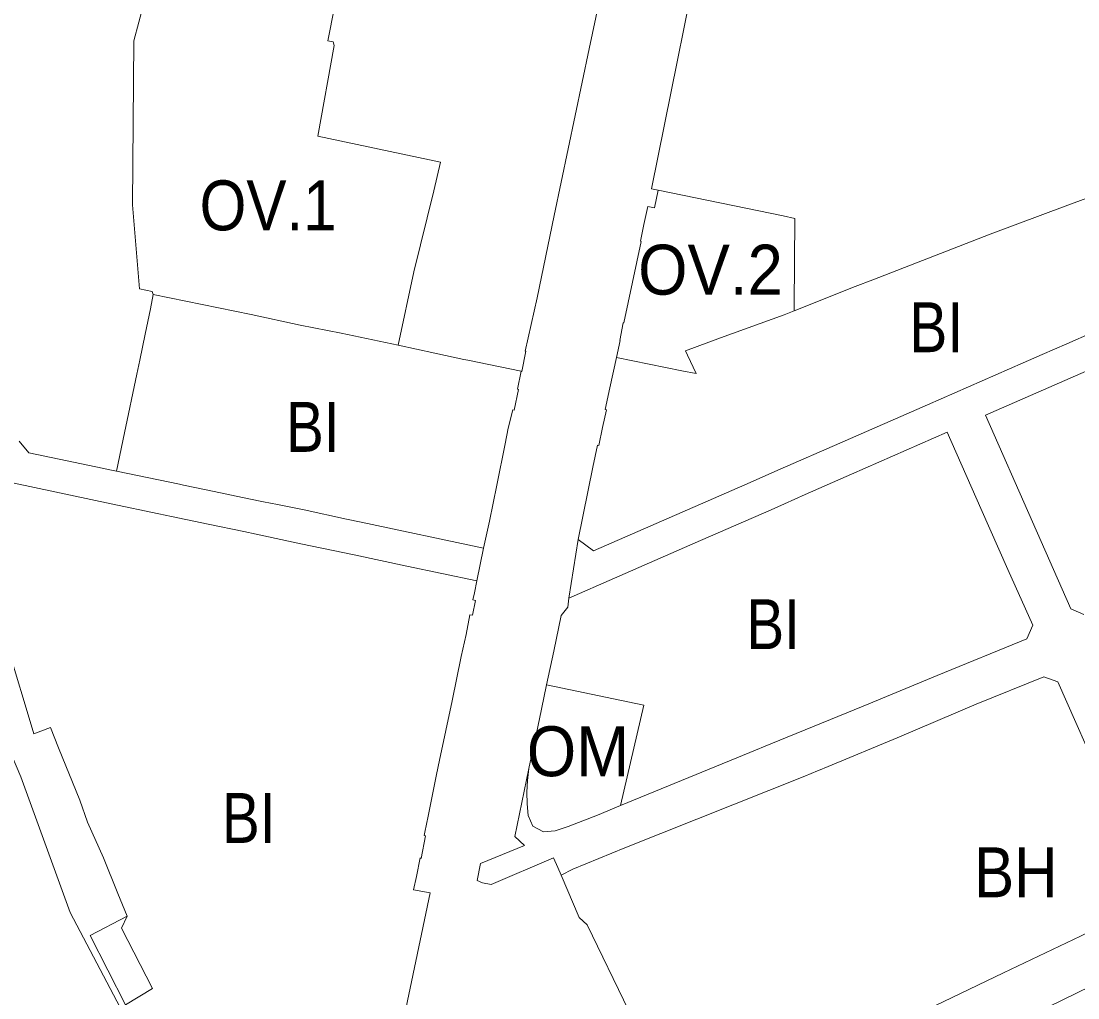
# Model space of a CAD drawing. Extents: x -650451 to -642268, y -1075216 to -1066610.
# Drawn here: x -647355.8 to -647102.1, y -1071698.5 to -1071463.8 of the extents above; entities that cross this region are included whole.
import ezdxf

# ---------------------------------------------------------------- set-up
doc = ezdxf.new("R2010")
doc.units = 0
doc.header["$LTSCALE"] = 4.8
for name, color, linetype, lineweight in [('1', 7, 'Continuous', 13), ('11', 7, 'Continuous', 13), ('12', 7, 'Continuous', 13), ('15', 7, 'Continuous', 13), ('2', 7, 'Continuous', 13), ('24', 7, 'Continuous', 13), ('25', 7, 'Continuous', 13)]:
    doc.layers.add(name, color=color, linetype=linetype, lineweight=lineweight)
doc.layers.add('62', color=7, linetype='Continuous')

msp = doc.modelspace()

# ---------------------------------------------------------------- linework, layer by layer
at = {"layer": '1'}
for points in [[(-647213.85, -1071444.63), (-647215.11, -1071450.09), (-647218.59, -1071466.71)], [(-647265.23, -1071541.68), (-647261.53, -1071524.05), (-647256.7, -1071504.58), (-647255.06, -1071497.69), (-647284.52, -1071491.51), (-647280.58, -1071469.66), (-647280.83, -1071468.78), (-647282.12, -1071468.61), (-647280.576, -1071460.47), (-647281.05, -1071460.47), (-647326.32, -1071459.61), (-647328.7, -1071468.61), (-647329.07, -1071507.93), (-647328.48, -1071514.73), (-647327.32, -1071528.17), (-647324.27, -1071528.8), (-647324.04, -1071529.54)], [(-647218.59, -1071466.71), (-647219.39, -1071470.51), (-647227.8, -1071510.53), (-647231.87, -1071530.34), (-647233.31, -1071536.74), (-647234.73, -1071543.12), (-647234.58, -1071543.15)], [(-647324.04, -1071529.54), (-647324.74, -1071532.92), (-647325.38, -1071536), (-647326.02, -1071539.04), (-647327.31, -1071545.25), (-647328.01, -1071548.63), (-647330.94, -1071562.72), (-647332.86, -1071571.94)], [(-647235.71, -1071547.94), (-647248.51, -1071545.3), (-647249.48, -1071545.08), (-647256.42, -1071543.57), (-647265.23, -1071541.68)], [(-647234.58, -1071543.15), (-647235.58, -1071547.97), (-647235.71, -1071547.94)], [(-647332.86, -1071571.94), (-647334.89, -1071571.52), (-647335.88, -1071571.31), (-647353.95, -1071567.53), (-647356.2, -1071564.75)], [(-647226.15, -1071668.97), (-647223.35, -1071667.56), (-647210.82, -1071662.45), (-647167.61, -1071645.19), (-647164.58, -1071643.95), (-647164.33, -1071643.85), (-647162.03, -1071642.89), (-647145.49, -1071636.01), (-647126.47, -1071627.9), (-647110.23, -1071621.31), (-647106.93, -1071622.58), (-647095.76, -1071647.71), (-647084.58, -1071672.83), (-647085.75, -1071676.06), (-647101.45, -1071683.6), (-647119.93, -1071692.46), (-647138.42, -1071701.32), (-647137.54, -1071703.14), (-647190.01, -1071728.61)], [(-647190.01, -1071728.61), (-647194.29, -1071729.19), (-647197.68, -1071727.96), (-647200.55, -1071724.8), (-647201.96, -1071721.97), (-647211.1, -1071703.21), (-647209.87, -1071701.56), (-647219.87, -1071680.91), (-647221.77, -1071679.16), (-647226.15, -1071668.97)]]:
    msp.add_lwpolyline(points, dxfattribs=at)
at = {"layer": '11'}
for points in [[(-647324.04, -1071529.54), (-647324.27, -1071528.8), (-647327.32, -1071528.17), (-647328.48, -1071514.73), (-647329.07, -1071507.93), (-647328.7, -1071468.61), (-647326.32, -1071459.61), (-647281.05, -1071460.47), (-647280.576, -1071460.47), (-647282.12, -1071468.61), (-647280.83, -1071468.78), (-647280.58, -1071469.66), (-647284.52, -1071491.51), (-647255.06, -1071497.69), (-647256.7, -1071504.58), (-647261.53, -1071524.05), (-647265.23, -1071541.68)], [(-647205.3, -1071508.39), (-647203.74, -1071508.72), (-647202.85, -1071504.42)], [(-647202.85, -1071504.42), (-647172.85, -1071510.64), (-647170.01, -1071511.22), (-647170.18, -1071532.22), (-647170.23, -1071533.44)], [(-647211.21, -1071536.32), (-647211.09, -1071536.35), (-647206.94, -1071516.74), (-647207.08, -1071516.71), (-647206.24, -1071512.67), (-647205.3, -1071508.39)], [(-647265.23, -1071541.68), (-647278.94, -1071538.77), (-647288.76, -1071536.91), (-647300.51, -1071534.33), (-647324.04, -1071529.54)], [(-647170.23, -1071533.44), (-647172.58, -1071534.38), (-647187.88, -1071539.95), (-647196.25, -1071543.06), (-647195.8, -1071544.05), (-647193.75, -1071548.5), (-647197.14, -1071547.81), (-647212.82, -1071544.61)], [(-647212.82, -1071544.61), (-647211.98, -1071540.54), (-647212.07, -1071540.52), (-647211.21, -1071536.32)]]:
    msp.add_lwpolyline(points, dxfattribs=at)
at = {"layer": '12'}
for points in [[(-647233.89, -1071643.39), (-647232.81, -1071638.48), (-647232.13, -1071635.24), (-647230.86, -1071629.13), (-647229.63, -1071623.27)], [(-647229.63, -1071623.27), (-647206.3, -1071628.17), (-647211.91, -1071652.25)], [(-647211.91, -1071652.25), (-647217.42, -1071654.54), (-647224.46, -1071657.3), (-647227.58, -1071658.35), (-647230.4, -1071658.55), (-647232.89, -1071657.2), (-647234.03, -1071654.68), (-647234.3, -1071651.87), (-647234.34, -1071649.06), (-647234.19, -1071646.21), (-647233.89, -1071643.39)]]:
    msp.add_lwpolyline(points, dxfattribs=at)
at = {"layer": '15'}
msp.add_line((-647237.25, -1071659.7), (-647233.89, -1071643.39), dxfattribs=at)
for points in [[(-647222.06, -1071588.35), (-647218.36, -1071591.11), (-647182.07, -1071575.24), (-647173.57, -1071571.5), (-647159.25, -1071565.21), (-647138.19, -1071556.01), (-647115.18, -1071545.92), (-647110.65, -1071543.93), (-647104.77, -1071541.34), (-647092.44, -1071535.9), (-647032.33, -1071509.49), (-647022.37, -1071505.13), (-647012.12, -1071500.59), (-646987.48, -1071489.66), (-646987.02, -1071486.11), (-646993.43, -1071476), (-646999.77, -1071465.81), (-647017.7, -1071436.79)], [(-647093.12, -1071544.9), (-647107.79, -1071551.31), (-647124.24, -1071558.53), (-647113.01, -1071584.09), (-647103.75, -1071605), (-647100.64, -1071606.36)], [(-647286.89, -1071767.67), (-647288.23, -1071768.15), (-647312.86, -1071737.11), (-647344.03, -1071677.91), (-647355.85, -1071645.37), (-647359.23, -1071637.45), (-647363.05, -1071628.52), (-647368.43, -1071610.03), (-647375.33, -1071572.37), (-647377.13, -1071562.56)], [(-647211.91, -1071652.25), (-647180.83, -1071639.51), (-647175.8, -1071637.46), (-647157.51, -1071629.95), (-647152.24, -1071627.79), (-647135.85, -1071621.05), (-647114.34, -1071612.18), (-647112.93, -1071608.97), (-647118.87, -1071595.55), (-647125.37, -1071580.88), (-647133.47, -1071562.58), (-647156.45, -1071572.65), (-647167.52, -1071577.55), (-647172.54, -1071579.79), (-647175.74, -1071581.19), (-647192.71, -1071588.6), (-647213.32, -1071597.68), (-647224.29, -1071602.47), (-647222.06, -1071588.35)], [(-647356.2, -1071564.75), (-647353.95, -1071567.53), (-647335.88, -1071571.31), (-647334.89, -1071571.52), (-647332.86, -1071571.94)], [(-647332.86, -1071571.94), (-647317.75, -1071575.08), (-647316.77, -1071575.28), (-647309.43, -1071576.8), (-647301.09, -1071578.55), (-647297.58, -1071579.28), (-647294.24, -1071579.96), (-647287.85, -1071581.24), (-647277.65, -1071583.45), (-647274.13, -1071584.21), (-647244.76, -1071590.47), (-647246.4, -1071598.3)], [(-647246.4, -1071598.3), (-647263.18, -1071594.75), (-647275.82, -1071592.07), (-647288.63, -1071589.39), (-647299.33, -1071587.08), (-647302.27, -1071586.47), (-647310.86, -1071584.67), (-647319.63, -1071582.83), (-647322.68, -1071582.21), (-647334.14, -1071579.76), (-647366.15, -1071572.96)], [(-647357.82, -1071617.94), (-647354.11, -1071630.46), (-647352.75, -1071635.04), (-647348.75, -1071633.55), (-647346.8, -1071638.37), (-647341.69, -1071650.97), (-647339.8, -1071656.27), (-647336.02, -1071664.83), (-647332.55, -1071673.37), (-647330.34, -1071678.82)], [(-647190.01, -1071728.61), (-647137.54, -1071703.14), (-647138.42, -1071701.32), (-647119.93, -1071692.46), (-647101.45, -1071683.6), (-647085.75, -1071676.06), (-647084.58, -1071672.83), (-647095.76, -1071647.71), (-647106.93, -1071622.58), (-647110.23, -1071621.31), (-647126.47, -1071627.9), (-647145.49, -1071636.01), (-647162.03, -1071642.89), (-647164.33, -1071643.85), (-647164.58, -1071643.95), (-647167.61, -1071645.19), (-647210.82, -1071662.45), (-647223.35, -1071667.56), (-647226.15, -1071668.97)], [(-647233.89, -1071643.39), (-647234.19, -1071646.21), (-647234.34, -1071649.06), (-647234.3, -1071651.87), (-647234.03, -1071654.68), (-647232.89, -1071657.2), (-647230.4, -1071658.55), (-647227.58, -1071658.35), (-647224.46, -1071657.3), (-647217.42, -1071654.54), (-647211.91, -1071652.25)], [(-647226.15, -1071668.97), (-647226.92, -1071667.17), (-647227.93, -1071664.8), (-647242.89, -1071671.25), (-647245.02, -1071670.84), (-647246.31, -1071670.29), (-647245.45, -1071666.19), (-647234.94, -1071661.83), (-647237.25, -1071659.7)], [(-647330.34, -1071678.82), (-647339.211, -1071683.431), (-647330.73, -1071700.09)], [(-647167.51, -1071790.62), (-647157.46, -1071785.09), (-647129.85, -1071770.54), (-647089.14, -1071749.1), (-647075.69, -1071742.01), (-647058.17, -1071732.78), (-647064.51, -1071718.64), (-647070.49, -1071705.09), (-647078.89, -1071686.07), (-647098.96, -1071695.68), (-647112.4, -1071702.17), (-647125.95, -1071708.59), (-647138.56, -1071714.63), (-647153.95, -1071722.02), (-647181.96, -1071735.45), (-647196.44, -1071742.38)]]:
    msp.add_lwpolyline(points, dxfattribs=at)
at = {"layer": '2'}
for points in [[(-646999.77, -1071465.81), (-646993.43, -1071476), (-646987.02, -1071486.11), (-646987.48, -1071489.66), (-647012.12, -1071500.59), (-647022.37, -1071505.13), (-647032.33, -1071509.49), (-647092.44, -1071535.9), (-647104.77, -1071541.34), (-647110.65, -1071543.93), (-647115.18, -1071545.92), (-647138.19, -1071556.01), (-647159.25, -1071565.21), (-647173.57, -1071571.5), (-647182.07, -1071575.24), (-647218.36, -1071591.11), (-647222.06, -1071588.35)], [(-647170.23, -1071533.44), (-647155.58, -1071527.62), (-647151.28, -1071525.99), (-647123.17, -1071515.01), (-647104.47, -1071508.08), (-647076.46, -1071497.69)], [(-647332.86, -1071571.94), (-647330.94, -1071562.72), (-647328.01, -1071548.63), (-647327.31, -1071545.25), (-647326.02, -1071539.04), (-647325.38, -1071536), (-647324.74, -1071532.92), (-647324.04, -1071529.54)], [(-647324.04, -1071529.54), (-647300.51, -1071534.33), (-647288.76, -1071536.91), (-647278.94, -1071538.77), (-647265.23, -1071541.68)], [(-647212.82, -1071544.61), (-647197.14, -1071547.81), (-647193.75, -1071548.5), (-647195.8, -1071544.05), (-647196.25, -1071543.06), (-647187.88, -1071539.95), (-647172.58, -1071534.38), (-647170.23, -1071533.44)], [(-647265.23, -1071541.68), (-647256.42, -1071543.57), (-647249.48, -1071545.08), (-647248.51, -1071545.3), (-647235.71, -1071547.94)], [(-647216.18, -1071561.49), (-647215.24, -1071557.21), (-647215.55, -1071557.14), (-647214.48, -1071551.9), (-647212.82, -1071544.61)], [(-647100.64, -1071606.36), (-647103.75, -1071605), (-647113.01, -1071584.09), (-647124.24, -1071558.53), (-647107.79, -1071551.31), (-647093.12, -1071544.9)], [(-647235.71, -1071547.94), (-647236.57, -1071552.27), (-647236.38, -1071552.31), (-647237.42, -1071557.25), (-647237.69, -1071557.19), (-647238.84, -1071561.6), (-647239.53, -1071565.39), (-647241.55, -1071575.29), (-647243.29, -1071583.97), (-647244.76, -1071590.47)], [(-647222.06, -1071588.35), (-647218.54, -1071571), (-647217.41, -1071565.71), (-647217.11, -1071565.78), (-647216.18, -1071561.49)], [(-647224.29, -1071602.47), (-647213.32, -1071597.68), (-647192.71, -1071588.6), (-647175.74, -1071581.19), (-647172.54, -1071579.79), (-647167.52, -1071577.55), (-647156.45, -1071572.65), (-647133.47, -1071562.58), (-647125.37, -1071580.88), (-647118.87, -1071595.55), (-647112.93, -1071608.97), (-647114.34, -1071612.18), (-647135.85, -1071621.05), (-647152.24, -1071627.79), (-647157.51, -1071629.95), (-647175.8, -1071637.46), (-647180.83, -1071639.51), (-647211.91, -1071652.25)], [(-647244.76, -1071590.47), (-647274.13, -1071584.21), (-647277.65, -1071583.45), (-647287.85, -1071581.24), (-647294.24, -1071579.96), (-647297.58, -1071579.28), (-647301.09, -1071578.55), (-647309.43, -1071576.8), (-647316.77, -1071575.28), (-647317.75, -1071575.08), (-647332.86, -1071571.94)], [(-647366.15, -1071572.96), (-647334.14, -1071579.76), (-647322.68, -1071582.21), (-647319.63, -1071582.83), (-647310.86, -1071584.67), (-647302.27, -1071586.47), (-647299.33, -1071587.08), (-647288.63, -1071589.39), (-647275.82, -1071592.07), (-647263.18, -1071594.75), (-647246.4, -1071598.3)], [(-647246.4, -1071598.3), (-647246.95, -1071601.18), (-647247.29, -1071602.81), (-647246.65, -1071602.99), (-647247.4, -1071606.54)], [(-647229.63, -1071623.27), (-647227.85, -1071615.19), (-647226.12, -1071606.58), (-647224.54, -1071604.57), (-647224.29, -1071602.47)], [(-647247.4, -1071606.54), (-647248.01, -1071606.48), (-647248.97, -1071611.17)], [(-647248.97, -1071611.17), (-647249.36, -1071612.96), (-647250.16, -1071616.49), (-647252.3, -1071627.13), (-647255.3, -1071641.36)], [(-647330.34, -1071678.82), (-647332.55, -1071673.37), (-647336.02, -1071664.83), (-647339.8, -1071656.27), (-647341.69, -1071650.97), (-647346.8, -1071638.37), (-647348.75, -1071633.55), (-647352.75, -1071635.04), (-647354.11, -1071630.46), (-647357.82, -1071617.94)], [(-647211.91, -1071652.25), (-647206.3, -1071628.17), (-647229.63, -1071623.27)], [(-647255.3, -1071641.36), (-647256.03, -1071644.81), (-647258.05, -1071654.82), (-647258.87, -1071658.63), (-647258.98, -1071659.49)], [(-647258.98, -1071659.49), (-647258.67, -1071659.55), (-647259.73, -1071664.97), (-647259.97, -1071664.82), (-647260.86, -1071669.29), (-647261.57, -1071672.49)], [(-647261.57, -1071672.49), (-647257.6, -1071673.25), (-647264.74, -1071707.55), (-647276.12, -1071763.84), (-647286.89, -1071767.67)], [(-647330.73, -1071700.09), (-647324.21, -1071696.2), (-647331.65, -1071681.7), (-647330.34, -1071678.82)], [(-647196.44, -1071742.38), (-647181.96, -1071735.45), (-647153.95, -1071722.02), (-647138.56, -1071714.63), (-647125.95, -1071708.59), (-647112.4, -1071702.17), (-647098.96, -1071695.68), (-647078.89, -1071686.07), (-647070.49, -1071705.09), (-647064.51, -1071718.64), (-647058.17, -1071732.78), (-647075.69, -1071742.01), (-647089.14, -1071749.1), (-647129.85, -1071770.54), (-647157.46, -1071785.09), (-647167.51, -1071790.62)]]:
    msp.add_lwpolyline(points, dxfattribs=at)
at = {"layer": '24'}
for points in [[(-647185.99, -1071421.98), (-647187.94, -1071431.16), (-647190.4, -1071434.75), (-647204.42, -1071504.1), (-647202.85, -1071504.42)], [(-647218.59, -1071466.71), (-647215.11, -1071450.09), (-647213.85, -1071444.63)], [(-647234.73, -1071543.12), (-647233.31, -1071536.74), (-647231.87, -1071530.34), (-647227.8, -1071510.53), (-647219.39, -1071470.51), (-647218.59, -1071466.71)], [(-647202.85, -1071504.42), (-647203.74, -1071508.72), (-647205.3, -1071508.39), (-647206.24, -1071512.67)], [(-647206.24, -1071512.67), (-647207.08, -1071516.71), (-647206.94, -1071516.74), (-647211.09, -1071536.35), (-647211.21, -1071536.32), (-647212.07, -1071540.52), (-647211.98, -1071540.54), (-647212.82, -1071544.61), (-647214.48, -1071551.9)], [(-647235.71, -1071547.94), (-647235.58, -1071547.97), (-647234.58, -1071543.15), (-647234.73, -1071543.12)], [(-647244.76, -1071590.47), (-647243.29, -1071583.97), (-647241.55, -1071575.29), (-647239.53, -1071565.39), (-647238.84, -1071561.6), (-647237.69, -1071557.19), (-647237.42, -1071557.25), (-647236.38, -1071552.31), (-647236.57, -1071552.27), (-647235.71, -1071547.94)], [(-647214.48, -1071551.9), (-647215.55, -1071557.14), (-647215.24, -1071557.21), (-647216.18, -1071561.49), (-647217.11, -1071565.78), (-647217.41, -1071565.71)], [(-647217.41, -1071565.71), (-647218.54, -1071571), (-647222.06, -1071588.35), (-647224.29, -1071602.47)], [(-647247.4, -1071606.54), (-647246.65, -1071602.99), (-647247.29, -1071602.81), (-647246.95, -1071601.18), (-647246.4, -1071598.3), (-647244.76, -1071590.47)], [(-647224.29, -1071602.47), (-647224.54, -1071604.57), (-647226.12, -1071606.58), (-647227.85, -1071615.19), (-647229.63, -1071623.27), (-647230.86, -1071629.13), (-647232.13, -1071635.24)], [(-647248.97, -1071611.17), (-647248.01, -1071606.48), (-647247.4, -1071606.54)], [(-647255.3, -1071641.36), (-647252.3, -1071627.13), (-647250.16, -1071616.49), (-647249.36, -1071612.96), (-647248.97, -1071611.17)], [(-647232.13, -1071635.24), (-647232.81, -1071638.48), (-647233.89, -1071643.39), (-647237.25, -1071659.7), (-647234.94, -1071661.83)], [(-647258.98, -1071659.49), (-647258.87, -1071658.63), (-647258.05, -1071654.82), (-647256.03, -1071644.81), (-647255.3, -1071641.36)], [(-647261.57, -1071672.49), (-647260.86, -1071669.29), (-647259.97, -1071664.82), (-647259.73, -1071664.97), (-647258.67, -1071659.55), (-647258.98, -1071659.49)], [(-647234.94, -1071661.83), (-647245.45, -1071666.19), (-647246.31, -1071670.29), (-647245.02, -1071670.84), (-647242.89, -1071671.25), (-647227.93, -1071664.8), (-647226.92, -1071667.17), (-647226.15, -1071668.97)], [(-647226.15, -1071668.97), (-647221.77, -1071679.16), (-647219.87, -1071680.91), (-647209.87, -1071701.56), (-647211.1, -1071703.21), (-647201.96, -1071721.97), (-647200.55, -1071724.8), (-647197.68, -1071727.96), (-647194.29, -1071729.19), (-647190.01, -1071728.61)], [(-647264.74, -1071707.55), (-647257.6, -1071673.25), (-647261.57, -1071672.49)]]:
    msp.add_lwpolyline(points, dxfattribs=at)
at = {"layer": '25'}
msp.add_lwpolyline([(-647377.13, -1071562.56), (-647375.33, -1071572.37), (-647368.43, -1071610.03), (-647363.05, -1071628.52), (-647359.23, -1071637.45), (-647355.85, -1071645.37), (-647344.03, -1071677.91), (-647312.86, -1071737.11), (-647288.23, -1071768.15), (-647286.89, -1071767.67), (-647276.12, -1071763.84)], dxfattribs=at)

# ---------------------------------------------------------------- texts
at = {"layer": '62'}
for s, width, p in [('OV.1', 0.9, (-647312.922, -1071514.098)), ('OV.2', 0.95, (-647207.645, -1071529.544)), ('BI', 0.85, (-647142.524, -1071543.367)), ('BI', 0.85, (-647292.188, -1071567.299)), ('BI', 0.85, (-647181.679, -1071614.695)), ('OM', 0.95, (-647234.367, -1071645.216)), ('BI', 0.85, (-647307.578, -1071661.247)), ('BH', 0.9, (-647127.003, -1071674.292))]:
    msp.add_text(s, height=12, dxfattribs=dict(at, width=width)).set_placement(p)

doc.saveas('drawing.dxf')
